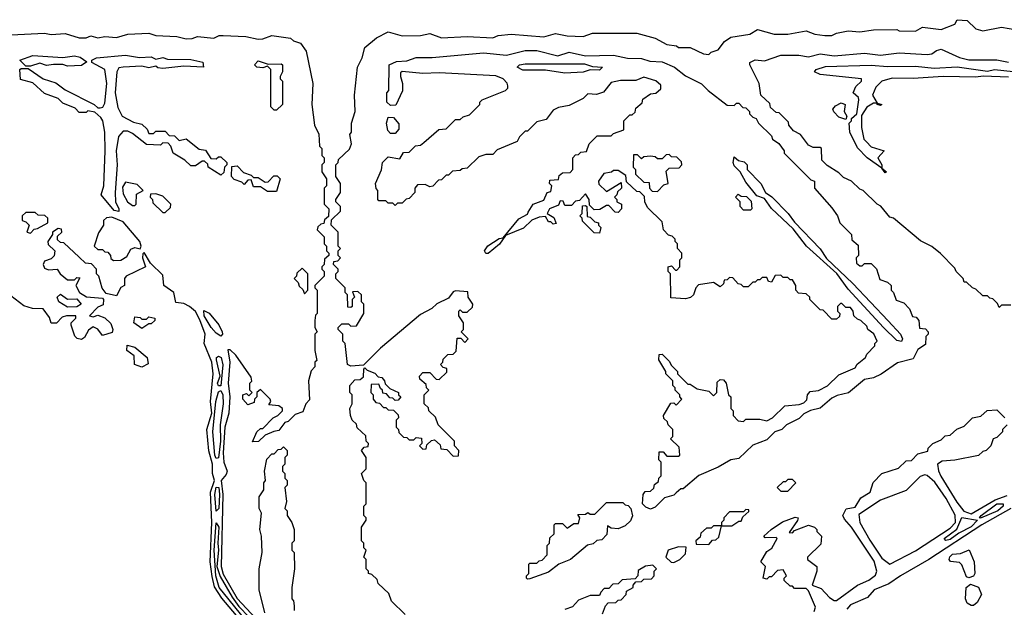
# Model space of a CAD drawing. Extents: x 2737310 to 2869991, y 870230 to 1012730.
# Tile 463 of 479: x 2830379 to 2834618, y 923189 to 925720. Entities that reach past the tile are written whole.
import ezdxf

# ---------------------------------------------------------------- set-up
doc = ezdxf.new("R2010")
doc.units = 0

msp = doc.modelspace()

# ---------------------------------------------------------------- linework, layer by layer
at = {"layer": '0CON02XD'}
for points in [[(2832038.3, 923158.3), (2831980, 923215), (2831968.3, 923248.3), (2831921.7, 923291.7), (2831918.3, 923308.3), (2831895, 923330), (2831880, 923335), (2831880, 923345), (2831870, 923355), (2831870, 923395), (2831860, 923405), (2831870, 923435), (2831860, 923445), (2831860, 923465), (2831850, 923475), (2831850, 923535), (2831870, 923565), (2831870, 923575), (2831860, 923585), (2831860, 923625), (2831870, 923635), (2831870, 923725), (2831860, 923735), (2831850, 923765), (2831870, 923785), (2831870, 923835), (2831850, 923865), (2831861.7, 923878.3), (2831878.3, 923881.7), (2831880, 923895), (2831870, 923905), (2831868.3, 923928.3), (2831831.7, 923961.7), (2831828.3, 923978.3), (2831810, 923995), (2831802.5, 924015), (2831800, 924045), (2831810, 924065), (2831810, 924105), (2831800, 924115), (2831800, 924145), (2831821.7, 924168.3), (2831845, 924170), (2831858.3, 924181.7), (2831860, 924215), (2831865, 924220), (2831875, 924210), (2831908.3, 924198.3), (2831921.7, 924181.7), (2831938.3, 924178.3), (2831950, 924165), (2831951.7, 924151.7), (2831971.7, 924131.7), (2832010, 924115), (2832010, 924105), (2832020, 924095), (2832008.3, 924081.7), (2831995, 924080), (2831985, 924090), (2831971.7, 924091.7), (2831958.3, 924108.3), (2831941.7, 924111.7), (2831940, 924125), (2831931.7, 924131.7), (2831925, 924150), (2831891.7, 924148.3), (2831890, 924115), (2831900, 924105), (2831900, 924085), (2831911.7, 924071.7), (2831928.3, 924068.3), (2831945, 924050), (2831955, 924050), (2831965, 924040), (2831988.3, 924038.3), (2832008.3, 924018.3), (2832010, 924005), (2832000, 923995), (2832000, 923965), (2832010, 923955), (2832011.7, 923941.7), (2832031.7, 923921.7), (2832045, 923920), (2832055, 923910), (2832075, 923910), (2832085, 923920), (2832108.3, 923918.3), (2832110, 923895), (2832100, 923885), (2832115, 923870), (2832128.3, 923871.7), (2832131.7, 923888.3), (2832151.7, 923908.3), (2832165, 923910), (2832188.3, 923888.3), (2832191.7, 923871.7), (2832218.3, 923868.3), (2832245, 923840), (2832268.3, 923841.7), (2832270, 923865), (2832250, 923885), (2832250, 923905), (2832180, 923975), (2832168.3, 924008.3), (2832140, 924035), (2832138.3, 924048.3), (2832120, 924065), (2832120, 924105), (2832140, 924125), (2832130, 924135), (2832128.3, 924148.3), (2832101.7, 924171.7), (2832100, 924185), (2832115, 924200), (2832145, 924200), (2832171.7, 924171.7), (2832185, 924170), (2832218.3, 924201.7), (2832218.3, 924218.3), (2832201.7, 924221.7), (2832190, 924235), (2832200, 924245), (2832201.7, 924258.3), (2832221.7, 924278.3), (2832245, 924280), (2832258.3, 924291.7), (2832261.7, 924348.3), (2832278.3, 924348.3), (2832295, 924330), (2832310, 924345), (2832280, 924375), (2832290, 924385), (2832290, 924415), (2832270, 924445), (2832270, 924465), (2832275, 924470), (2832285, 924460), (2832305, 924460), (2832328.3, 924481.7), (2832330, 924495), (2832310, 924525), (2832308.3, 924548.3), (2832255, 924552.5), (2832245, 924547.5), (2832225, 924520), (2832175, 924496.7), (2832153.8, 924476.2), (2832105, 924450), (2831932.5, 924305), (2831858.3, 924231.7), (2831805, 924227.5), (2831790, 924235), (2831780, 924325), (2831770, 924335), (2831770, 924365), (2831750, 924385), (2831750, 924395), (2831765, 924410), (2831795, 924410), (2831805, 924400), (2831828.3, 924401.7), (2831860, 924455), (2831860, 924495), (2831850, 924505), (2831850, 924535), (2831835, 924550), (2831811.7, 924548.3), (2831820, 924525), (2831810, 924515), (2831810, 924485), (2831805, 924480), (2831791.7, 924481.7), (2831790, 924535), (2831780, 924545), (2831780, 924565), (2831740, 924605), (2831740, 924625), (2831750, 924635), (2831750, 924645), (2831730, 924665), (2831731.7, 924678.3), (2831748.3, 924681.7), (2831760, 924695), (2831750, 924705), (2831750, 924725), (2831760, 924735), (2831750, 924745), (2831750, 924805), (2831720, 924835), (2831721.7, 924858.3), (2831760, 924895), (2831760, 924915), (2831740, 924935), (2831740, 924945), (2831760, 924975), (2831760, 925015), (2831740, 925045), (2831740, 925095), (2831750, 925105), (2831751.7, 925118.3), (2831798.3, 925161.7), (2831807.5, 925185), (2831800, 925225), (2831807.5, 925235), (2831807.5, 925275), (2831823.3, 925325), (2831820, 925395), (2831833.8, 925515), (2831853.3, 925555), (2831865, 925600), (2831915, 925642.5), (2831965, 925667.5), (2832025, 925650), (2832105, 925652.5), (2832145, 925660), (2832195, 925642.5), (2832305, 925647.5), (2832415, 925642.5), (2832438.3, 925651.7), (2832495, 925657.5), (2832635, 925646.7), (2832685, 925660), (2832735, 925650), (2832805, 925647.5), (2832845, 925662.5), (2833035, 925662.5), (2833115, 925640), (2833165, 925612.5), (2833207, 925607), (2833215, 925600), (2833265, 925600), (2833323, 925573), (2833345, 925570), (2833355, 925580), (2833385, 925590), (2833413.6, 925626.4), (2833440, 925645), (2833521.7, 925658.3), (2833555, 925677.5), (2833627, 925657), (2833685, 925657.5), (2833765, 925672.5), (2833801.7, 925658.3), (2833845, 925652.5), (2833875, 925652.5), (2833895, 925662.5), (2833945, 925672.5), (2833995, 925667.5), (2834055, 925676.7), (2834155, 925677.5), (2834165, 925672.5), (2834235, 925670), (2834265, 925687.5), (2834345, 925677.5), (2834405, 925700), (2834415, 925720), (2834457, 925717), (2834495, 925680), (2834525, 925672.5), (2834605, 925687.5), (2834705, 925670)], [(2830255, 925650), (2830485, 925662.5), (2830515, 925656.7), (2830575, 925660), (2830635, 925642.5), (2830665, 925642.5), (2830685, 925650), (2830715, 925642.5), (2830745, 925647.5), (2830795, 925643.3), (2830845, 925657.5), (2830935, 925662.5), (2830965, 925652.5), (2831055, 925647.5), (2831095, 925637.5), (2831121.7, 925638.3), (2831145, 925647.5), (2831215, 925640), (2831238.3, 925651.7), (2831255, 925652.5), (2831353, 925647), (2831405, 925636.7), (2831425, 925637.5), (2831465, 925652.5), (2831545, 925640), (2831558.3, 925628.3), (2831588.3, 925618.3), (2831612.5, 925585), (2831641.2, 925445), (2831636.7, 925355), (2831647.5, 925265), (2831667, 925227), (2831670, 925175), (2831680, 925165), (2831680, 925135), (2831690, 925125), (2831690, 925105), (2831680, 925095), (2831680, 925065), (2831700, 925035), (2831700, 925005), (2831690, 924995), (2831690, 924925), (2831710, 924905), (2831708.3, 924871.7), (2831691.7, 924858.3), (2831688.3, 924841.7), (2831675, 924840), (2831661.7, 924828.3), (2831660, 924815), (2831690, 924785), (2831690, 924755), (2831700, 924745), (2831700, 924725), (2831710, 924715), (2831710, 924705), (2831691.7, 924688.3), (2831690, 924665), (2831680, 924655), (2831680, 924645), (2831690, 924635), (2831690, 924615), (2831650, 924575), (2831650, 924565), (2831660, 924555), (2831660, 924455), (2831653, 924447), (2831650, 924425), (2831650, 924395), (2831660, 924375), (2831650, 924365), (2831650, 924295), (2831657.5, 924252.5), (2831650, 924245), (2831650, 924225), (2831633, 924207), (2831622.5, 924165), (2831627, 924083), (2831610, 924065), (2831598.3, 924031.7), (2831565, 924020), (2831535, 923990), (2831520, 923985), (2831495, 923950), (2831473, 923947), (2831435, 923930), (2831407, 923903), (2831381.7, 923901.7), (2831400, 923945), (2831415, 923960), (2831425, 923960), (2831470, 924005), (2831490, 924015), (2831510, 924035), (2831510, 924045), (2831495, 924056.7), (2831451.7, 924061.7), (2831460, 924075), (2831457.5, 924085), (2831415, 924127.5), (2831400, 924115), (2831400, 924095), (2831390, 924085), (2831388.3, 924071.7), (2831361.7, 924061.7), (2831340, 924085), (2831340, 924105), (2831355, 924110), (2831365, 924100), (2831380, 924115), (2831370, 924125), (2831370, 924155), (2831377.5, 924162.5), (2831375, 924180), (2831308.8, 924275), (2831285, 924297.5), (2831275, 924297.5), (2831284, 924245), (2831276, 924155), (2831284, 924095), (2831279.2, 924025), (2831261.9, 923965), (2831254.5, 923855), (2831257.5, 923815), (2831271.9, 923775), (2831268.3, 923761.7), (2831246, 923735), (2831253.9, 923675), (2831246.2, 923365), (2831255, 923332), (2831315, 923226.7), (2831395, 923140.6)], [(2833095, 923612.5), (2833075, 923620), (2833060, 923635), (2833062.5, 923675), (2833071.7, 923688.3), (2833095, 923690), (2833108.3, 923701.7), (2833111.7, 923718.3), (2833128.3, 923731.7), (2833130, 923745), (2833140, 923755), (2833140, 923815), (2833130, 923825), (2833131.7, 923858.3), (2833148.3, 923858.3), (2833165, 923840), (2833215, 923840), (2833220, 923845), (2833218.3, 923878.3), (2833180, 923915), (2833190, 923925), (2833190, 923955), (2833170, 923975), (2833168.3, 923988.3), (2833151.7, 924001.7), (2833150, 924015), (2833181.7, 924068.3), (2833195, 924070), (2833205, 924060), (2833230, 924085), (2833220, 924095), (2833220, 924105), (2833200, 924125), (2833200, 924135), (2833190, 924145), (2833190, 924165), (2833160, 924195), (2833160, 924205), (2833130, 924255), (2833131.7, 924278.3), (2833145, 924280), (2833175, 924250), (2833185, 924230), (2833210, 924205), (2833210, 924195), (2833255, 924150), (2833265, 924150), (2833295, 924130), (2833345, 924120), (2833365, 924100), (2833380, 924115), (2833381.7, 924158.3), (2833395, 924170), (2833408.3, 924168.3), (2833420, 924155), (2833430, 924105), (2833440, 924095), (2833440, 924045), (2833450, 924035), (2833450, 924015), (2833471.7, 923991.7), (2833495, 923990), (2833505, 924000), (2833565, 924000), (2833595, 923992.5), (2833620, 924005), (2833673, 924057), (2833735, 924062.5), (2833755, 924070), (2833767, 924083), (2833770, 924105), (2833781.7, 924118.3), (2833817, 924123), (2833857, 924143), (2833905, 924190), (2833975, 924220), (2833983.6, 924236.4), (2834020, 924265), (2834025, 924280), (2834060, 924315), (2834060, 924325), (2834070, 924335), (2834056.4, 924366.4), (2834030, 924385), (2834025, 924400), (2834000, 924425), (2833985, 924430), (2833970, 924445), (2833967.5, 924465), (2833955, 924480), (2833935, 924480), (2833918.3, 924498.3), (2833911.7, 924498.3), (2833900, 924485), (2833900, 924465), (2833910, 924455), (2833908.3, 924441.7), (2833895, 924430), (2833875, 924430), (2833838.3, 924468.3), (2833825, 924470), (2833780, 924515), (2833780, 924525), (2833765, 924540), (2833731.7, 924541.7), (2833720, 924555), (2833720, 924575), (2833705, 924600), (2833695, 924600), (2833685, 924610), (2833665, 924610), (2833655, 924620), (2833631.7, 924618.3), (2833615, 924590), (2833601.7, 924591.7), (2833595, 924610), (2833575, 924610), (2833565, 924600), (2833555, 924600), (2833545, 924590), (2833535, 924590), (2833515, 924570), (2833495, 924570), (2833485, 924580), (2833471.7, 924581.7), (2833448.3, 924608.3), (2833435, 924610), (2833425, 924600), (2833411.7, 924598.3), (2833408.3, 924581.7), (2833395, 924570), (2833365, 924587.5), (2833301.7, 924578.3), (2833290, 924565), (2833280, 924535), (2833267, 924523), (2833245, 924517.5), (2833181.7, 924521.7), (2833180, 924625), (2833170, 924635), (2833170, 924655), (2833185, 924660), (2833201.7, 924641.7), (2833208.3, 924641.7), (2833220, 924655), (2833220, 924685), (2833230, 924695), (2833230, 924715), (2833210, 924735), (2833210, 924755), (2833200, 924765), (2833200, 924775), (2833188.3, 924788.3), (2833171.7, 924791.7), (2833150, 924815), (2833145, 924850), (2833081.7, 924911.7), (2833070, 924935), (2833068.3, 924958.3), (2833048.3, 924978.3), (2833035, 924980), (2832991.7, 925021.7), (2832988.3, 925048.3), (2832955, 925070), (2832935, 925070), (2832927, 925063), (2832893, 925057), (2832870, 925025), (2832871.7, 925011.7), (2832905, 924980), (2832968.3, 925018.3), (2832970, 924995), (2832951.7, 924978.3), (2832950, 924965), (2832940, 924955), (2832950, 924945), (2832950, 924935), (2832970, 924925), (2832970, 924905), (2832955, 924890), (2832941.7, 924891.7), (2832915, 924920), (2832905, 924920), (2832877, 924903), (2832851.7, 924901.7), (2832831.7, 924921.7), (2832830, 924945), (2832815, 924970), (2832788.3, 924941.7), (2832771.7, 924938.3), (2832755, 924920), (2832725, 924920), (2832718.3, 924938.3), (2832705, 924940), (2832698.3, 924921.7), (2832660, 924905), (2832650, 924885), (2832678.3, 924868.3), (2832688.3, 924841.7), (2832675, 924840), (2832665, 924850), (2832655, 924850), (2832641.7, 924871.7), (2832615, 924870), (2832583.8, 924856.2), (2832547.7, 924822.3), (2832470, 924790), (2832445, 924752.5), (2832395, 924713.3), (2832385, 924712.5), (2832380, 924725), (2832393.6, 924746.4), (2832443, 924777), (2832460, 924780), (2832527, 924863), (2832565, 924882.5), (2832568.3, 924891.7), (2832590, 924925), (2832635, 924942.5), (2832650, 924975), (2832665, 924980), (2832670, 925005), (2832660, 925015), (2832661.7, 925028.3), (2832698.3, 925031.7), (2832701.7, 925048.3), (2832715, 925060), (2832748.3, 925061.7), (2832760, 925075), (2832760, 925125), (2832771.7, 925138.3), (2832785, 925140), (2832795, 925150), (2832818.3, 925151.7), (2832830, 925185), (2832865, 925220), (2832925, 925220), (2832935, 925230), (2832980, 925245), (2832980, 925285), (2833005, 925310), (2833015, 925310), (2833028.3, 925321.7), (2833031.7, 925338.3), (2833058.3, 925361.7), (2833061.7, 925378.3), (2833095, 925400), (2833117, 925403), (2833138.3, 925421.7), (2833138.3, 925438.3), (2833117, 925457), (2833065, 925472.5), (2833031.7, 925458.3), (2832965, 925457.5), (2832925, 925450), (2832891.7, 925408.3), (2832861.7, 925398.3), (2832825, 925400), (2832805, 925380), (2832745, 925350), (2832698.3, 925341.7), (2832675, 925330), (2832645, 925290), (2832605, 925280), (2832565, 925240), (2832555, 925240), (2832530, 925215), (2832520, 925195), (2832435, 925160), (2832415, 925140), (2832385, 925140), (2832355, 925130), (2832305, 925080), (2832283, 925077), (2832275, 925070), (2832241.7, 925068.3), (2832225, 925050), (2832215, 925050), (2832195, 925030), (2832181.7, 925028.3), (2832157, 925003), (2832145, 925000), (2832125, 925010), (2832091.7, 925008.3), (2832080, 924995), (2832080, 924975), (2832055, 924950), (2832043, 924947), (2832025, 924930), (2832005, 924930), (2831995, 924920), (2831985, 924930), (2831965, 924930), (2831955, 924940), (2831925, 924940), (2831920, 924945), (2831920, 924985), (2831913, 924993), (2831910, 925015), (2831937, 925073), (2831940, 925105), (2831965, 925130), (2832015, 925120), (2832031.7, 925148.3), (2832055, 925150), (2832083, 925177), (2832105, 925180), (2832119.3, 925190.7), (2832183, 925247), (2832215, 925250), (2832255, 925290), (2832275, 925290), (2832288.3, 925301.7), (2832315, 925310), (2832360, 925355), (2832360, 925365), (2832370, 925375), (2832470, 925415), (2832480, 925425), (2832480, 925435), (2832477, 925447), (2832460, 925465), (2832428.3, 925478.3), (2832185, 925491.2), (2832115, 925488.8), (2832025, 925497.5), (2832018.3, 925491.7), (2832017.5, 925475), (2832026.7, 925445), (2832026.4, 925413.6), (2831998.3, 925351.7), (2831975, 925350), (2831960, 925365), (2831960, 925405), (2831967.5, 925415), (2831970, 925525), (2832000.7, 925539.3), (2832045, 925543.3), (2832085, 925556.7), (2832155, 925556.7), (2832375, 925576.7), (2832475, 925566.7), (2832555, 925586.7), (2832605, 925586.7), (2832695, 925563.8), (2832745, 925580), (2832815, 925563.8), (2832935, 925566.7), (2832995, 925553.8), (2833055, 925552.5), (2833091.7, 925541.7), (2833145, 925538.8), (2833197.5, 925515), (2833245, 925477.5), (2833313.6, 925443.6), (2833342.5, 925415), (2833425, 925352.5), (2833455, 925350), (2833465, 925360), (2833475, 925360), (2833491.7, 925341.7), (2833505, 925340), (2833520, 925325), (2833520, 925315), (2833535, 925300), (2833550, 925295), (2833560, 925275), (2833615, 925220), (2833620, 925205), (2833646.4, 925186.4), (2833670, 925155), (2833670, 925145), (2833785, 925030), (2833800, 925025), (2833800, 924995), (2833875, 924910), (2833900, 924875), (2833910, 924845), (2833960, 924795), (2833961.7, 924771.7), (2833988.3, 924748.3), (2833990, 924705), (2833980, 924695), (2833981.7, 924671.7), (2833995, 924660), (2834005, 924660), (2834015, 924670), (2834045, 924670), (2834067, 924647), (2834081.7, 924601.7), (2834115, 924590), (2834130, 924575), (2834130, 924555), (2834140, 924545), (2834151.7, 924511.7), (2834185, 924500), (2834210, 924475), (2834221.7, 924441.7), (2834238.3, 924438.3), (2834250, 924425), (2834251.7, 924391.7), (2834278.3, 924388.3), (2834290, 924375), (2834290, 924365), (2834280, 924355), (2834278.3, 924321.7), (2834245, 924300), (2834225, 924260), (2834158.3, 924241.7), (2834086.7, 924193.3), (2834055, 924177.5), (2834015, 924170), (2833947, 924113), (2833898.3, 924101.7), (2833875, 924090), (2833825, 924047.5), (2833783, 924037), (2833755, 924022.5), (2833735, 924002.5), (2833680, 923975), (2833660, 923955), (2833630, 923945), (2833595, 923910), (2833535, 923887.5), (2833475, 923830), (2833440, 923825), (2833385, 923792.5), (2833303, 923757), (2833235, 923700), (2833225, 923700), (2833205, 923682.5), (2833195, 923672.5), (2833155, 923660), (2833115, 923620), (2833095, 923612.5)], [(2834595, 924480), (2834588.3, 924498.3), (2834568.3, 924518.3), (2834555, 924520), (2834545, 924530), (2834525, 924530), (2834495, 924560), (2834480, 924565), (2834455, 924590), (2834445, 924590), (2834440, 924605), (2834410, 924635), (2834405, 924650), (2834343, 924713), (2834305, 924742.5), (2834257, 924767), (2834140, 924865), (2834125, 924870), (2834086.4, 924916.4), (2834070, 924925), (2834010, 924985), (2833995, 924990), (2833960, 925025), (2833925, 925040), (2833905, 925060), (2833855, 925092.5), (2833832.5, 925115), (2833830, 925165), (2833825, 925170), (2833795, 925170), (2833775, 925180), (2833740, 925225), (2833710.7, 925240.7), (2833690, 925265), (2833688.3, 925278.3), (2833648.3, 925318.3), (2833635, 925320), (2833611.7, 925341.7), (2833608.3, 925358.3), (2833570, 925395), (2833562.5, 925445), (2833522.5, 925525), (2833522.5, 925535), (2833545, 925547.5), (2833585, 925542.5), (2833655, 925567.5), (2833733, 925567), (2833775, 925560), (2833825, 925573.3), (2833885, 925563.8), (2834015, 925576.2), (2834085, 925567.5), (2834165, 925577.5), (2834285, 925570), (2834305, 925572.5), (2834325, 925587.5), (2834345, 925592.5), (2834425, 925556.7), (2834465, 925546.7), (2834585, 925546.7), (2834635, 925536.7)], [(2830805, 924893.8), (2830785, 924898), (2830730, 924965), (2830740.6, 925005), (2830747.1, 925155), (2830745.9, 925235.9), (2830736.2, 925285), (2830728.3, 925298.3), (2830701.7, 925321.7), (2830672.5, 925327.5), (2830665, 925320), (2830635, 925320), (2830618.3, 925338.3), (2830565, 925360), (2830545, 925380), (2830485, 925402.5), (2830435, 925447.5), (2830383, 925463), (2830380, 925505), (2830385, 925510), (2830415, 925510), (2830480, 925465), (2830535, 925447.5), (2830575, 925417.5), (2830700, 925355), (2830715, 925340), (2830725, 925340), (2830736.4, 925343.6), (2830745, 925360), (2830754.2, 925445), (2830746.1, 925506.1), (2830690, 925535), (2830690, 925545), (2830710, 925555), (2830835, 925566.7), (2830895, 925557.5), (2830945, 925560), (2830965, 925550), (2830995, 925556.7), (2831015, 925550), (2831115, 925548.8), (2831167, 925537), (2831170, 925515), (2831085, 925520), (2830995, 925510), (2830973, 925513), (2830965, 925520), (2830935, 925513.3), (2830905, 925520), (2830823.8, 925516.2), (2830805, 925512.5), (2830796.7, 925495), (2830789.2, 925405), (2830801.2, 925341.2), (2830820, 925305), (2830868.3, 925278.3), (2830905, 925270), (2830928.3, 925248.3), (2830935, 925230), (2830955, 925230), (2830965, 925240), (2831005, 925240), (2831021.7, 925221.7), (2831045, 925220), (2831065, 925200), (2831095, 925207.5), (2831151.7, 925161.7), (2831178.3, 925158.3), (2831201.7, 925121.7), (2831225, 925120), (2831235, 925130), (2831245, 925130), (2831270, 925105), (2831270, 925095), (2831260, 925085), (2831258.3, 925061.7), (2831245, 925050), (2831190, 925085), (2831188.3, 925098.3), (2831175, 925110), (2831165, 925110), (2831135, 925090), (2831115, 925090), (2831090, 925115), (2831040, 925145), (2831030, 925175), (2831018.3, 925188.3), (2830995, 925190), (2830985, 925180), (2830925, 925182.5), (2830865, 925230), (2830845, 925240), (2830825, 925240), (2830803.6, 925216.4), (2830794.2, 925155), (2830798.6, 925095), (2830789.4, 924975), (2830791.4, 924935), (2830806, 924905), (2830805, 924893.8)], [(2830585, 925520), (2830565, 925527.5), (2830525, 925527.5), (2830495, 925522.5), (2830465, 925532.5), (2830425, 925520), (2830405, 925520), (2830380, 925545), (2830435, 925566.2), (2830565, 925556.7), (2830615, 925563.8), (2830638.6, 925558.6), (2830668.3, 925538.3), (2830645, 925523.3), (2830585, 925520)], [(2831485, 925330), (2831475, 925330), (2831460, 925345), (2831460, 925505), (2831445, 925520), (2831425, 925512.5), (2831400, 925515), (2831390, 925525), (2831405, 925542.5), (2831448.3, 925528.3), (2831505, 925530), (2831510, 925525), (2831510, 925495), (2831500, 925475), (2831500, 925465), (2831510, 925455), (2831510, 925355), (2831485, 925330)], [(2832725, 925490), (2832642.3, 925502.3), (2832545, 925502.9), (2832520, 925515), (2832530, 925525), (2832555, 925530), (2832809.7, 925529.7), (2832845, 925518.8), (2832887.5, 925515), (2832875, 925502), (2832835, 925503.8), (2832805, 925494.3), (2832725, 925490)], [(2834105, 925060), (2834090, 925080), (2834027.5, 925125), (2833985, 925167.5), (2833952.5, 925235), (2833950, 925275), (2833960, 925285), (2833960, 925295), (2833982.5, 925315), (2833991.2, 925375), (2833990, 925385), (2833967.5, 925405), (2833977.7, 925432.3), (2834003.3, 925455), (2834002.5, 925465), (2833825, 925483.8), (2833800, 925495), (2833807.5, 925505), (2833847.7, 925517.7), (2834045, 925524.3), (2834115, 925518), (2834235, 925520), (2834315, 925511.2), (2834415, 925517.5), (2834545, 925498.8), (2834575, 925505.7), (2834655, 925497.5)], [(2834635, 925472.5), (2834526.4, 925476.4), (2834495, 925471.9), (2834354, 925476), (2834225, 925466), (2834135, 925468.8), (2834090, 925455), (2834065, 925430), (2834050, 925395), (2834070, 925360), (2834090, 925355), (2834085, 925350), (2834070, 925355), (2834070, 925360), (2834055, 925360), (2834026.1, 925343.9), (2834003, 925307), (2834003.3, 925255), (2834013.3, 925205), (2834023.6, 925193.6), (2834045, 925172.5), (2834100, 925155), (2834073.3, 925125), (2834090, 925095), (2834090, 925080), (2834110, 925065), (2834105, 925060)], [(2833935, 925290), (2833905, 925300), (2833883, 925323), (2833880, 925335), (2833890.7, 925349.3), (2833915, 925362.5), (2833932.5, 925355), (2833927.5, 925325), (2833940, 925305), (2833935, 925290)], [(2831995, 925230), (2831975, 925230), (2831963, 925243), (2831957.5, 925275), (2831965, 925300), (2831988.3, 925298.3), (2832011.7, 925271.7), (2832011.7, 925248.3), (2831995, 925230)], [(2833125, 924980), (2833151.7, 925008.3), (2833170, 925015), (2833162.5, 925067.5), (2833175, 925080), (2833218.3, 925081.7), (2833230, 925095), (2833228.3, 925108.3), (2833208.3, 925128.3), (2833185, 925130), (2833175, 925140), (2833161.7, 925138.3), (2833145, 925120), (2833125, 925120), (2833115, 925130), (2833095, 925132.5), (2833065, 925130), (2833055, 925120), (2833038.3, 925138.3), (2833021.7, 925138.3), (2833020, 925085), (2833030, 925075), (2833030, 925055), (2833065, 925020), (2833088.3, 925018.3), (2833090, 924995), (2833101.7, 924981.7), (2833125, 924980)], [(2834175, 924333.3), (2834155, 924338.8), (2834098, 924395), (2833945, 924558.8), (2833897, 924627), (2833766.2, 924745), (2833709.2, 924819.2), (2833615, 924907.5), (2833585, 924950), (2833551.7, 924961.7), (2833505, 925020), (2833480, 925065), (2833455, 925090), (2833450, 925105), (2833455, 925130), (2833473, 925113), (2833498.3, 925108.3), (2833510, 925095), (2833510, 925075), (2833570, 925015), (2833590, 924975), (2833616.4, 924956.4), (2833687.5, 924885), (2833715, 924847.5), (2833825, 924733.3), (2833851.7, 924691.7), (2833965, 924583.8), (2834117.5, 924422.5), (2834170, 924365), (2834178.8, 924345), (2834175, 924333.3)], [(2831485, 924980), (2831445, 924980), (2831415, 925000), (2831385, 925000), (2831375, 925030), (2831361.7, 925028.3), (2831345, 925010), (2831335, 925020), (2831301.7, 925031.7), (2831290, 925045), (2831291.7, 925088.3), (2831315, 925090), (2831341.7, 925061.7), (2831375, 925050), (2831385, 925040), (2831405, 925040), (2831435, 925020), (2831448.3, 925021.7), (2831473, 925047), (2831487, 925047), (2831500, 925035), (2831485, 924980)], [(2830875, 924920), (2830880, 924925), (2830881.7, 924968.3), (2830910, 924985), (2830885, 925010), (2830835, 925020), (2830821.7, 924998.3), (2830825, 924970), (2830842.5, 924935), (2830865, 924920), (2830875, 924920)], [(2831005, 924890), (2831028.3, 924911.7), (2831030, 924925), (2830995, 924960), (2830965, 924970), (2830941.7, 924968.3), (2830940, 924955), (2830950, 924945), (2830951.7, 924931.7), (2830995, 924890), (2831005, 924890)], [(2833525, 924900), (2833495, 924900), (2833480, 924915), (2833480, 924935), (2833460, 924955), (2833471.7, 924968.3), (2833485, 924960), (2833508.3, 924958.3), (2833528.3, 924938.3), (2833530, 924905), (2833525, 924900)], [(2832875, 924800), (2832851.7, 924801.7), (2832801.7, 924851.7), (2832800, 924865), (2832790, 924875), (2832800, 924885), (2832801.7, 924918.3), (2832815, 924920), (2832820, 924915), (2832821.7, 924871.7), (2832835, 924870), (2832855, 924850), (2832870, 924845), (2832870, 924835), (2832880, 924825), (2832875, 924800)], [(2830425, 924800), (2830441.7, 924818.3), (2830455, 924820), (2830500, 924845), (2830500, 924865), (2830486.4, 924876.4), (2830458.3, 924878.3), (2830445, 924890), (2830405, 924890), (2830390, 924875), (2830390, 924855), (2830405, 924850), (2830420, 924835), (2830410, 924805), (2830425, 924800)], [(2830783, 924683), (2830815, 924684), (2830839.5, 924700.5), (2830858, 924732), (2830875, 924738.8), (2830897.5, 924732.5), (2830902.5, 924745), (2830896.7, 924765), (2830825, 924850), (2830775, 924868.8), (2830753, 924867), (2830740, 924855), (2830740, 924835), (2830718.3, 924801.7), (2830700, 924745), (2830715, 924730), (2830735, 924730), (2830745, 924720), (2830758.3, 924718.3), (2830770, 924705), (2830771.7, 924691.7), (2830783, 924683)], [(2831400.3, 923050.3), (2831249.2, 923229.2), (2831217.3, 923277.3), (2831207.4, 923322.6), (2831199.1, 923385), (2831205.5, 923555), (2831200, 923685), (2831218, 923735), (2831208.5, 923765), (2831208.9, 923805), (2831192.7, 923862.7), (2831184, 923955), (2831205.4, 924025), (2831200.8, 924075), (2831211.4, 924195), (2831205.6, 924245), (2831172.5, 924325), (2831177.5, 924365), (2831155, 924427.5), (2831135, 924462.5), (2831110, 924485), (2831085, 924497.5), (2831051.7, 924501.7), (2831042.5, 924545), (2831000, 924575), (2830995, 924620), (2830941.7, 924671.7), (2830915, 924717.5), (2830908.3, 924711.7), (2830907.5, 924695), (2830920, 924655), (2830837.5, 924615), (2830830, 924605), (2830830, 924575), (2830813.6, 924566.4), (2830795, 924530), (2830750.7, 924540.7), (2830734.1, 924564.1), (2830720, 924615), (2830710, 924625), (2830710, 924645), (2830688.3, 924668.3), (2830661.7, 924671.7), (2830635, 924697.5), (2830568.3, 924758.3), (2830555, 924760), (2830541.7, 924771.7), (2830541.7, 924788.3), (2830560, 924805), (2830558.3, 924818.3), (2830545, 924820), (2830520, 924805), (2830520, 924795), (2830500, 924765), (2830501.7, 924751.7), (2830530, 924725), (2830527, 924703), (2830515, 924690), (2830485, 924680), (2830480, 924665), (2830485, 924650), (2830503, 924643), (2830540, 924645), (2830552.5, 924625), (2830585, 924600), (2830615, 924600), (2830625, 924610), (2830638.3, 924608.3), (2830620, 924575), (2830636.7, 924545), (2830665.9, 924525.9), (2830735, 924520), (2830740, 924515), (2830738.3, 924491.7), (2830715, 924482.5), (2830680, 924445), (2830695, 924440), (2830715, 924447.5), (2830746.1, 924436.1), (2830771.7, 924411.7), (2830780, 924385), (2830776.7, 924373.3), (2830735, 924360), (2830715, 924387.5), (2830695, 924397.5), (2830675, 924382.5), (2830658.3, 924351.7), (2830645, 924343.3), (2830626.4, 924346.4), (2830616.4, 924356.4), (2830600, 924405), (2830600, 924415), (2830620, 924435), (2830620, 924445), (2830580, 924445), (2830561.2, 924438.8), (2830536.7, 924413.3), (2830515, 924412.5), (2830507.5, 924437.5), (2830480, 924475), (2830433.9, 924476.1), (2830397.3, 924487.3), (2830340.7, 924530.7)], [(2831605, 924540), (2831620, 924555), (2831620, 924625), (2831595, 924650), (2831571.7, 924628.3), (2831570, 924615), (2831560, 924605), (2831578.3, 924588.3), (2831581.7, 924571.7), (2831598.3, 924558.3), (2831605, 924540)], [(2830585, 924481.2), (2830547.5, 924505), (2830540, 924525), (2830555, 924537.5), (2830585, 924516.7), (2830625, 924518), (2830643.8, 924495), (2830625, 924482.9), (2830585, 924481.2)], [(2834645, 924490), (2834605, 924490), (2834595, 924480)], [(2831245, 924357.5), (2831225, 924370), (2831203.1, 924395), (2831173.1, 924445), (2831172, 924468), (2831195, 924455.8), (2831236.2, 924406.2), (2831251.2, 924375), (2831252.5, 924365), (2831245, 924357.5)], [(2830905, 924390), (2830870, 924415), (2830875, 924440), (2830897, 924437), (2830905, 924430), (2830925, 924430), (2830935, 924440), (2830960, 924435), (2830960, 924425), (2830945, 924410), (2830935, 924410), (2830905, 924390)], [(2830905, 924223.3), (2830873.3, 924235), (2830871.7, 924271.7), (2830840, 924295), (2830841.7, 924318.3), (2830875, 924310), (2830927.5, 924265), (2830932.5, 924237.5), (2830905, 924223.3)], [(2831245, 924142.5), (2831235, 924142.5), (2831230.8, 924155), (2831242.5, 924185), (2831226.2, 924255), (2831226.7, 924265), (2831235, 924271.2), (2831246, 924265), (2831253.9, 924233.9), (2831245, 924142.5)], [(2831225, 923830), (2831219.2, 923845), (2831210, 923945), (2831223.5, 924075), (2831235, 924117.5), (2831245, 924123.3), (2831254, 924105), (2831254.4, 924065), (2831241.9, 923975), (2831243.3, 923905), (2831235, 923832.5), (2831225, 923830)], [(2833799.3, 923170.7), (2833805, 923190), (2833775, 923260), (2833765, 923270), (2833715, 923270), (2833705, 923280), (2833695, 923280), (2833670, 923305), (2833670, 923315), (2833680, 923325), (2833665, 923350), (2833641.7, 923348.3), (2833615, 923320), (2833605, 923320), (2833595, 923310), (2833580, 923315), (2833590, 923365), (2833570, 923385), (2833595, 923430), (2833616.4, 923443.6), (2833640, 923485), (2833635, 923490), (2833588.3, 923488.3), (2833582.5, 923495), (2833613.3, 923525), (2833663, 923557), (2833717, 923577), (2833730, 923575), (2833727, 923563), (2833691.7, 923511.7), (2833705, 923510), (2833715, 923520), (2833775, 923542.5), (2833800, 923535), (2833810, 923525), (2833810, 923515), (2833830, 923495), (2833828.3, 923461.7), (2833770, 923405), (2833770, 923395), (2833810, 923365), (2833810, 923345), (2833790, 923285), (2833829.7, 923269.7), (2833865, 923231.4), (2833885, 923218), (2833895, 923218.8), (2833986, 923285), (2834034.3, 923305.7), (2834062.9, 923327.1), (2834069.4, 923345), (2834057.5, 923387.5), (2833960, 923535), (2833929.3, 923569.3), (2833922.5, 923585), (2833937, 923613), (2833975, 923620), (2834000, 923660), (2834040, 923685), (2834053, 923727), (2834090, 923765), (2834161.7, 923788.3), (2834195, 923820), (2834218.3, 923821.7), (2834245, 923850), (2834288.3, 923861.7), (2834290, 923875), (2834310, 923895), (2834345, 923910), (2834363, 923927), (2834385, 923930), (2834413, 923957), (2834445, 923970), (2834480, 924005), (2834517, 924013), (2834543, 924037), (2834585, 924040), (2834620, 924005)], [(2834630, 923975), (2834610, 923955), (2834610, 923945), (2834585, 923920), (2834570, 923915), (2834560, 923885), (2834540, 923865), (2834525, 923860), (2834507, 923843), (2834405, 923823.3), (2834350.7, 923819.3), (2834330, 923805), (2834333.6, 923776.4), (2834344.4, 923754.4), (2834412.7, 923642.7), (2834443.8, 923603.8), (2834475, 923591.4), (2834578, 923652), (2834629.7, 923670.3)], [(2831434, 923165), (2831410, 923265), (2831410, 923355), (2831423.3, 923425), (2831420, 923495), (2831412.5, 923525), (2831420, 923595), (2831410, 923615), (2831410, 923665), (2831430, 923695), (2831430, 923725), (2831437.5, 923735), (2831432.5, 923775), (2831443, 923827), (2831465, 923850), (2831475, 923850), (2831491.7, 923868.3), (2831505, 923870), (2831515, 923880), (2831530, 923865), (2831530, 923845), (2831520, 923835), (2831520, 923805), (2831510, 923795), (2831510, 923775), (2831520, 923765), (2831520, 923745), (2831530, 923735), (2831530, 923715), (2831520, 923705), (2831527.5, 923645), (2831520, 923615), (2831530, 923605), (2831530, 923585), (2831550, 923555), (2831560, 923525), (2831560, 923475), (2831550, 923465), (2831550, 923435), (2831560, 923425), (2831562.5, 923355), (2831550, 923275), (2831550, 923225), (2831557, 923217), (2831560, 923195), (2831560, 923175)], [(2833685, 923690), (2833720, 923725), (2833705, 923740), (2833685, 923740), (2833675, 923730), (2833665, 923730), (2833640, 923705), (2833655, 923690), (2833685, 923690)], [(2834125, 923374.4), (2834235, 923432), (2834385, 923530), (2834406.7, 923555), (2834406.4, 923586.4), (2834367.4, 923657.4), (2834317.9, 923727.9), (2834285, 923756.7), (2834275, 923760), (2834255, 923752.5), (2834195, 923692.5), (2834085, 923650), (2833991.2, 923588.8), (2833996.2, 923555), (2834037.9, 923477.9), (2834090.6, 923400.6), (2834125, 923374.4)], [(2831225, 923603.3), (2831218.5, 923675), (2831225, 923707.1), (2831235.5, 923705), (2831238.8, 923675), (2831236.2, 923615), (2831225, 923603.3)], [(2832565, 923310), (2832560, 923315), (2832560, 923325), (2832570, 923335), (2832570, 923375), (2832575, 923380), (2832605, 923380), (2832615, 923390), (2832628.3, 923391.7), (2832650, 923415), (2832650, 923455), (2832660, 923465), (2832661.7, 923488.3), (2832680, 923505), (2832680, 923545), (2832685, 923550), (2832715, 923550), (2832735, 923530), (2832765, 923550), (2832785, 923550), (2832790, 923575), (2832781.7, 923588.3), (2832815, 923590), (2832825, 923597.5), (2832835, 923590), (2832855, 923590), (2832905, 923640), (2832975, 923640), (2832985, 923630), (2832998.3, 923628.3), (2833010, 923615), (2833017, 923583), (2833008.3, 923561.7), (2832985, 923540), (2832955, 923527.5), (2832925, 923530), (2832910, 923540), (2832907, 923503), (2832885, 923480), (2832863, 923477), (2832847, 923463), (2832823, 923457), (2832750, 923395), (2832700, 923375), (2832655, 923340), (2832575, 923312.5), (2832565, 923310)], [(2833445, 923540), (2833475, 923560), (2833485, 923560), (2833491.7, 923578.3), (2833518.3, 923601.7), (2833518.3, 923608.3), (2833505, 923610), (2833495, 923600), (2833435, 923600), (2833410, 923575), (2833410, 923565), (2833400, 923555), (2833400, 923540), (2833445, 923540)], [(2834645.6, 923614.4), (2834521.2, 923545), (2834293.3, 923395), (2834170, 923325), (2834120, 923290), (2834057.5, 923265), (2834028.9, 923231.1), (2833955, 923200), (2833938.9, 923181.1)], [(2834515, 923573.8), (2834510, 923575), (2834517.5, 923585), (2834585, 923634.3), (2834613.3, 923635), (2834612.5, 923625), (2834590, 923605), (2834515, 923573.8)], [(2831505, 922972.5), (2831485, 922984.3), (2831458.2, 923018.2), (2831415.5, 923055), (2831238.2, 923275), (2831223.8, 923325), (2831215.8, 923435), (2831225, 923552.5), (2831236.2, 923533.8), (2831231.2, 923465), (2831235.3, 923435), (2831227.5, 923365), (2831241.8, 923321.8), (2831292.9, 923232.9), (2831322.9, 923192.9), (2831411.5, 923101.5), (2831447, 923077), (2831505, 922972.5)], [(2834366.4, 923476.4), (2834358.8, 923485), (2834413.6, 923526.4), (2834435, 923576), (2834502.5, 923565), (2834475, 923535.8), (2834421.1, 923508.9), (2834385, 923480.8), (2834366.4, 923476.4)], [(2833345, 923460), (2833361.7, 923478.3), (2833375, 923480), (2833388.3, 923491.7), (2833400, 923540), (2833365, 923540), (2833355, 923530), (2833335, 923530), (2833311.7, 923508.3), (2833308.3, 923491.7), (2833290, 923475), (2833291.7, 923461.7), (2833345, 923460)], [(2833195, 923382.5), (2833220, 923395), (2833245, 923420), (2833248.3, 923448.3), (2833215, 923450), (2833170, 923435), (2833160, 923405), (2833183, 923383), (2833195, 923382.5)], [(2834465, 923316), (2834455, 923320), (2834435, 923372.5), (2834425, 923382.5), (2834386.4, 923386.4), (2834380, 923395), (2834382.7, 923407.3), (2834395, 923418), (2834429.3, 923420.7), (2834466.4, 923436.4), (2834487.5, 923385), (2834490, 923335), (2834485, 923323.8), (2834465, 923316)], [(2832888.3, 923161.7), (2832900, 923195), (2832911.7, 923208.3), (2832945, 923210), (2832955, 923220), (2832968.3, 923221.7), (2832990, 923245), (2832991.7, 923258.3), (2833020, 923275), (2833020, 923285), (2833031.7, 923298.3), (2833055, 923300), (2833065, 923310), (2833098.3, 923311.7), (2833110, 923325), (2833110, 923345), (2833120, 923355), (2833105, 923370), (2833073, 923367), (2833041.7, 923348.3), (2833040, 923325), (2833028.3, 923311.7), (2832973, 923307), (2832955, 923290), (2832931.7, 923288.3), (2832915, 923270), (2832895, 923270), (2832880, 923255), (2832875, 923240), (2832835, 923240), (2832785, 923220), (2832758.3, 923191.7), (2832725, 923180)], [(2834475, 923196.7), (2834457.7, 923207.7), (2834450.6, 923225), (2834453.8, 923275), (2834471.7, 923288.3), (2834505.8, 923275.8), (2834520, 923245), (2834500, 923210), (2834485, 923197.5), (2834475, 923196.7)]]:
    msp.add_lwpolyline(points, dxfattribs=at)

doc.saveas('drawing.dxf')
